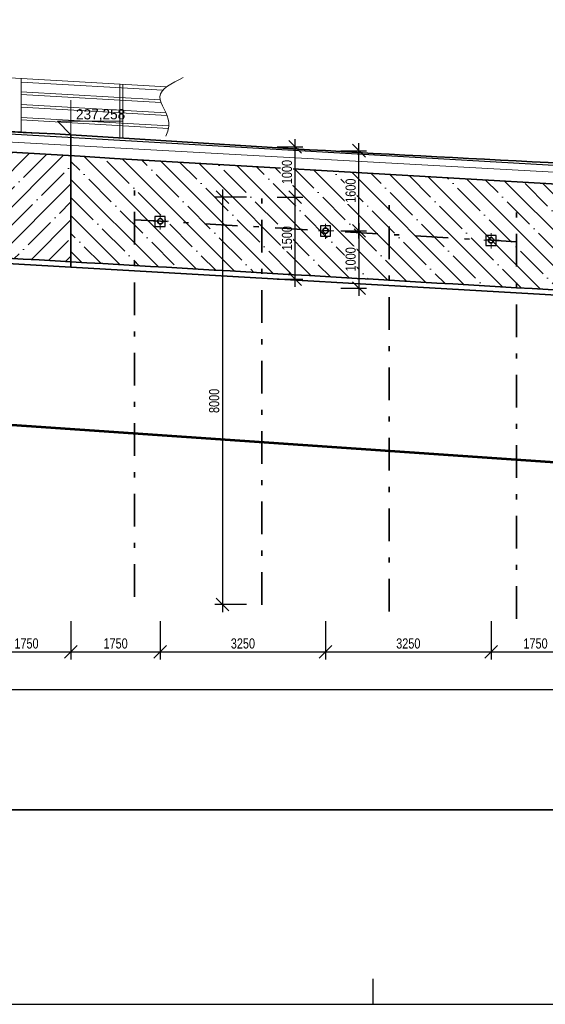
# Model space of a CAD drawing. Header units: metres. Extents: x -912764 to -454925, y -2226138 to -1112338.
# Tile 432 of 457: x -455058 to -455048, y -1112475 to -1112455. Entities that reach past the tile are written whole.
import ezdxf

# ---------------------------------------------------------------- set-up
doc = ezdxf.new("R2010")
doc.units = ezdxf.units.M
doc.linetypes.add('DGN Style 4', pattern=[1.282747, 0.641373, -0.320687, 0, -0.320687])
doc.layers.add('PDF4_OZ', color=140, linetype='Continuous', true_color=0x00bfff)
doc.layers.add('PDF4_Text', color=7, linetype='Continuous')
doc.layers.add('Vrstva 19', color=7, linetype='Continuous', lineweight=0)
doc.styles.add('Style-cs_Standard', font='cs_Standard.shx', dxfattribs={"width": 0.8})
doc.styles.add('Style-cs_Working', font='cs_Working.shx')
doc.dimstyles.new('AR_KÓTY', dxfattribs={"dimtxt": 2, "dimasz": 2.5, "dimexe": 1.5, "dimexo": 3, "dimgap": 0.63, "dimtad": 1, "dimdec": 0, "dimlfac": 1000, "dimrnd": 10, "dimtxsty": 'Style-cs_Standard', "dimblk": 'OBLIQUE', "dimcen": 1, "dimdle": 1.5, "dimclrd": 256, "dimclre": 256, "dimclrt": 7, "dimaunit": 2, "dimadec": 0, "dimazin": 0, "dimtfac": 1, "dimtdec": 0, "dimtix": 1, "dimtmove": 1, "dimatfit": 3, "dimfxl": 6, "dimtfill": 1, "dimarcsym": 0})

# ---------------------------------------------------------------- blocks, each defined once
blk = doc.blocks.new('_Oblique')
at = {"color": 0, "linetype": 'ByBlock', "lineweight": -2}
blk.add_line((-0.5, -0.5), (0.5, 0.5), dxfattribs=at)
blk = doc.blocks.new('*D532')
at = {"layer": 'Defpoints', "color": 0, "linetype": 'Continuous', "transparency": 16777216}
for p in [(-455053.298, -1112458.878), (-455052.641, -1112458.878), (-455053.298, -1112460.488)]:
    blk.add_point(p, dxfattribs=at)
at = {"layer": 'PDF4_OZ', "linetype": 'Continuous', "transparency": 16777216}
for p, q in [((-455052.998, -1112458.878), (-455052.491, -1112458.878)), ((-455052.641, -1112460.638), (-455052.641, -1112458.728)), ((-455052.998, -1112460.488), (-455052.491, -1112460.488))]:
    blk.add_line(p, q, dxfattribs=at)
at = {"layer": 'PDF4_OZ', "linetype": 'Continuous', "transparency": 16777216, "xscale": 0.25, "yscale": 0.25, "zscale": 0.25}
for p, rotation in [((-455052.641, -1112458.878), 90), ((-455052.641, -1112460.488), 270)]:
    blk.add_blockref('_Oblique', p, dxfattribs=dict(at, rotation=rotation))
at = {"layer": 'PDF4_OZ', "color": 7, "linetype": 'Continuous', "lineweight": 20, "transparency": 16777216, "insert": (-455052.804, -1112459.683), "char_height": 0.2, "attachment_point": 5, "rotation": 90, "style": 'Style-cs_Standard', "bg_fill": 3, "box_fill_scale": 1.1, "bg_fill_color": 256, "bg_fill_true_color": 13158600, "bg_fill_transparency": 0}
blk.add_mtext('1500', dxfattribs=at)
blk = doc.blocks.new('*D533')
at = {"layer": 'Defpoints', "color": 0, "linetype": 'Continuous', "transparency": 16777216}
for p in [(-455053.298, -1112457.89), (-455052.641, -1112457.89), (-455053.298, -1112458.878)]:
    blk.add_point(p, dxfattribs=at)
at = {"layer": 'PDF4_OZ', "linetype": 'Continuous', "transparency": 16777216}
for p, q in [((-455052.641, -1112459.028), (-455052.641, -1112457.74)), ((-455052.998, -1112457.89), (-455052.491, -1112457.89)), ((-455052.998, -1112458.878), (-455052.491, -1112458.878))]:
    blk.add_line(p, q, dxfattribs=at)
at = {"layer": 'PDF4_OZ', "linetype": 'Continuous', "transparency": 16777216, "xscale": 0.25, "yscale": 0.25, "zscale": 0.25}
for p, rotation in [((-455052.641, -1112457.89), 90), ((-455052.641, -1112458.878), 270)]:
    blk.add_blockref('_Oblique', p, dxfattribs=dict(at, rotation=rotation))
at = {"layer": 'PDF4_OZ', "color": 7, "linetype": 'Continuous', "lineweight": 20, "transparency": 16777216, "insert": (-455052.804, -1112458.384), "char_height": 0.2, "attachment_point": 5, "rotation": 90, "style": 'Style-cs_Standard', "bg_fill": 3, "box_fill_scale": 1.1, "bg_fill_color": 256, "bg_fill_true_color": 13158600, "bg_fill_transparency": 0}
blk.add_mtext('1000', dxfattribs=at)
blk = doc.blocks.new('*D534')
at = {"layer": 'Defpoints', "color": 0, "linetype": 'Continuous', "transparency": 16777216}
for p in [(-455052.047, -1112459.536), (-455052.047, -1112460.661), (-455051.39, -1112460.661)]:
    blk.add_point(p, dxfattribs=at)
at = {"layer": 'PDF4_OZ', "linetype": 'Continuous', "transparency": 16777216}
for p, q in [((-455051.39, -1112459.386), (-455051.39, -1112460.811)), ((-455051.747, -1112459.536), (-455051.24, -1112459.536)), ((-455051.747, -1112460.661), (-455051.24, -1112460.661))]:
    blk.add_line(p, q, dxfattribs=at)
at = {"layer": 'PDF4_OZ', "linetype": 'Continuous', "transparency": 16777216, "xscale": 0.25, "yscale": 0.25, "zscale": 0.25}
for p, rotation in [((-455051.39, -1112459.536), 90), ((-455051.39, -1112460.661), 270)]:
    blk.add_blockref('_Oblique', p, dxfattribs=dict(at, rotation=rotation))
at = {"layer": 'PDF4_OZ', "color": 7, "linetype": 'Continuous', "lineweight": 20, "transparency": 16777216, "insert": (-455051.553, -1112460.098), "char_height": 0.2, "attachment_point": 5, "rotation": 90, "style": 'Style-cs_Standard', "bg_fill": 3, "box_fill_scale": 1.1, "bg_fill_color": 256, "bg_fill_true_color": 13158600, "bg_fill_transparency": 0}
blk.add_mtext('1000', dxfattribs=at)
blk = doc.blocks.new('*D535')
at = {"layer": 'Defpoints', "color": 0, "linetype": 'Continuous', "transparency": 16777216}
for p in [(-455052.047, -1112457.964), (-455051.39, -1112457.964), (-455052.047, -1112459.536)]:
    blk.add_point(p, dxfattribs=at)
at = {"layer": 'PDF4_OZ', "linetype": 'Continuous', "transparency": 16777216}
for p, q in [((-455051.39, -1112459.686), (-455051.39, -1112457.814)), ((-455051.747, -1112457.964), (-455051.24, -1112457.964)), ((-455051.747, -1112459.536), (-455051.24, -1112459.536))]:
    blk.add_line(p, q, dxfattribs=at)
at = {"layer": 'PDF4_OZ', "linetype": 'Continuous', "transparency": 16777216, "xscale": 0.25, "yscale": 0.25, "zscale": 0.25}
for p, rotation in [((-455051.39, -1112457.964), 90), ((-455051.39, -1112459.536), 270)]:
    blk.add_blockref('_Oblique', p, dxfattribs=dict(at, rotation=rotation))
at = {"layer": 'PDF4_OZ', "color": 7, "linetype": 'Continuous', "lineweight": 20, "transparency": 16777216, "insert": (-455051.553, -1112458.75), "char_height": 0.2, "attachment_point": 5, "rotation": 90, "style": 'Style-cs_Standard', "bg_fill": 3, "box_fill_scale": 1.1, "bg_fill_color": 256, "bg_fill_true_color": 13158600, "bg_fill_transparency": 0}
blk.add_mtext('1600', dxfattribs=at)
blk = doc.blocks.new('*D536')
at = {"layer": 'Defpoints', "color": 0, "linetype": 'Continuous', "transparency": 16777216}
for p in [(-455053.298, -1112458.878), (-455054.071, -1112466.874), (-455053.298, -1112466.874)]:
    blk.add_point(p, dxfattribs=at)
at = {"layer": 'PDF4_OZ', "linetype": 'Continuous', "transparency": 16777216}
for p, q in [((-455053.598, -1112458.878), (-455054.221, -1112458.878)), ((-455054.071, -1112458.728), (-455054.071, -1112467.024)), ((-455053.598, -1112466.874), (-455054.221, -1112466.874))]:
    blk.add_line(p, q, dxfattribs=at)
at = {"layer": 'PDF4_OZ', "linetype": 'Continuous', "transparency": 16777216, "xscale": 0.25, "yscale": 0.25, "zscale": 0.25}
for p, rotation in [((-455054.071, -1112458.878), 90), ((-455054.071, -1112466.874), 270)]:
    blk.add_blockref('_Oblique', p, dxfattribs=dict(at, rotation=rotation))
at = {"layer": 'PDF4_OZ', "color": 7, "linetype": 'Continuous', "lineweight": 20, "transparency": 16777216, "insert": (-455054.234, -1112462.876), "char_height": 0.2, "attachment_point": 5, "rotation": 90, "style": 'Style-cs_Standard', "bg_fill": 3, "box_fill_scale": 1.1, "bg_fill_color": 256, "bg_fill_true_color": 13158600, "bg_fill_transparency": 0}
blk.add_mtext('8000', dxfattribs=at)
blk = doc.blocks.new('*D561')
at = {"layer": 'Defpoints', "color": 0, "linetype": 'Continuous', "transparency": 16777216}
for p in [(-455055.8, -1112450.876), (-455058.298, -1112458.603), (-455055.8, -1112458.725)]:
    blk.add_point(p, dxfattribs=at)
at = {"layer": 'PDF4_OZ', "linetype": 'Continuous', "transparency": 16777216}
for p, q in [((-455058.298, -1112452.076), (-455058.298, -1112450.726)), ((-455055.8, -1112452.076), (-455055.8, -1112450.726)), ((-455058.448, -1112450.876), (-455055.65, -1112450.876))]:
    blk.add_line(p, q, dxfattribs=at)
at = {"layer": 'PDF4_OZ', "linetype": 'Continuous', "transparency": 16777216, "xscale": 0.25, "yscale": 0.25, "zscale": 0.25, "rotation": 180}
blk.add_blockref('_Oblique', (-455058.298, -1112450.876), dxfattribs=at)
at = {"layer": 'PDF4_OZ', "linetype": 'Continuous', "transparency": 16777216, "xscale": 0.25, "yscale": 0.25, "zscale": 0.25}
blk.add_blockref('_Oblique', (-455055.8, -1112450.876), dxfattribs=at)
at = {"layer": 'PDF4_OZ', "color": 7, "linetype": 'Continuous', "lineweight": 20, "transparency": 16777216, "insert": (-455057.049, -1112450.713), "char_height": 0.2, "attachment_point": 5, "style": 'Style-cs_Standard', "bg_fill": 3, "box_fill_scale": 1.1, "bg_fill_color": 256, "bg_fill_true_color": 13158600, "bg_fill_transparency": 0}
blk.add_mtext('2500', dxfattribs=at)
blk = doc.blocks.new('*D562')
at = {"layer": 'Defpoints', "color": 0, "linetype": 'Continuous', "transparency": 16777216}
for p in [(-455053.298, -1112450.876), (-455055.8, -1112458.725), (-455053.298, -1112458.878)]:
    blk.add_point(p, dxfattribs=at)
at = {"layer": 'PDF4_OZ', "linetype": 'Continuous', "transparency": 16777216}
for p, q in [((-455055.8, -1112452.076), (-455055.8, -1112450.726)), ((-455053.298, -1112452.076), (-455053.298, -1112450.726)), ((-455055.95, -1112450.876), (-455053.148, -1112450.876))]:
    blk.add_line(p, q, dxfattribs=at)
at = {"layer": 'PDF4_OZ', "linetype": 'Continuous', "transparency": 16777216, "xscale": 0.25, "yscale": 0.25, "zscale": 0.25, "rotation": 180}
blk.add_blockref('_Oblique', (-455055.8, -1112450.876), dxfattribs=at)
at = {"layer": 'PDF4_OZ', "linetype": 'Continuous', "transparency": 16777216, "xscale": 0.25, "yscale": 0.25, "zscale": 0.25}
blk.add_blockref('_Oblique', (-455053.298, -1112450.876), dxfattribs=at)
at = {"layer": 'PDF4_OZ', "color": 7, "linetype": 'Continuous', "lineweight": 20, "transparency": 16777216, "insert": (-455054.549, -1112450.713), "char_height": 0.2, "attachment_point": 5, "style": 'Style-cs_Standard', "bg_fill": 3, "box_fill_scale": 1.1, "bg_fill_color": 256, "bg_fill_true_color": 13158600, "bg_fill_transparency": 0}
blk.add_mtext('2500', dxfattribs=at)
blk = doc.blocks.new('*D563')
at = {"layer": 'Defpoints', "color": 0, "linetype": 'Continuous', "transparency": 16777216}
for p in [(-455050.796, -1112450.876), (-455053.298, -1112458.878), (-455050.796, -1112459.026)]:
    blk.add_point(p, dxfattribs=at)
at = {"layer": 'PDF4_OZ', "linetype": 'Continuous', "transparency": 16777216}
for p, q in [((-455053.298, -1112452.076), (-455053.298, -1112450.726)), ((-455050.796, -1112452.076), (-455050.796, -1112450.726)), ((-455053.448, -1112450.876), (-455050.646, -1112450.876))]:
    blk.add_line(p, q, dxfattribs=at)
at = {"layer": 'PDF4_OZ', "linetype": 'Continuous', "transparency": 16777216, "xscale": 0.25, "yscale": 0.25, "zscale": 0.25, "rotation": 180}
blk.add_blockref('_Oblique', (-455053.298, -1112450.876), dxfattribs=at)
at = {"layer": 'PDF4_OZ', "linetype": 'Continuous', "transparency": 16777216, "xscale": 0.25, "yscale": 0.25, "zscale": 0.25}
blk.add_blockref('_Oblique', (-455050.796, -1112450.876), dxfattribs=at)
at = {"layer": 'PDF4_OZ', "color": 7, "linetype": 'Continuous', "lineweight": 20, "transparency": 16777216, "insert": (-455052.047, -1112450.713), "char_height": 0.2, "attachment_point": 5, "style": 'Style-cs_Standard', "bg_fill": 3, "box_fill_scale": 1.1, "bg_fill_color": 256, "bg_fill_true_color": 13158600, "bg_fill_transparency": 0}
blk.add_mtext('2500', dxfattribs=at)
blk = doc.blocks.new('*D564')
at = {"layer": 'Defpoints', "color": 0, "linetype": 'Continuous', "transparency": 16777216}
for p in [(-455048.298, -1112450.876), (-455050.796, -1112459.026), (-455048.298, -1112459.174)]:
    blk.add_point(p, dxfattribs=at)
at = {"layer": 'PDF4_OZ', "linetype": 'Continuous', "transparency": 16777216}
for p, q in [((-455050.796, -1112452.076), (-455050.796, -1112450.726)), ((-455048.298, -1112452.076), (-455048.298, -1112450.726)), ((-455050.946, -1112450.876), (-455048.148, -1112450.876))]:
    blk.add_line(p, q, dxfattribs=at)
at = {"layer": 'PDF4_OZ', "linetype": 'Continuous', "transparency": 16777216, "xscale": 0.25, "yscale": 0.25, "zscale": 0.25, "rotation": 180}
blk.add_blockref('_Oblique', (-455050.796, -1112450.876), dxfattribs=at)
at = {"layer": 'PDF4_OZ', "linetype": 'Continuous', "transparency": 16777216, "xscale": 0.25, "yscale": 0.25, "zscale": 0.25}
blk.add_blockref('_Oblique', (-455048.298, -1112450.876), dxfattribs=at)
at = {"layer": 'PDF4_OZ', "color": 7, "linetype": 'Continuous', "lineweight": 20, "transparency": 16777216, "insert": (-455049.547, -1112450.713), "char_height": 0.2, "attachment_point": 5, "style": 'Style-cs_Standard', "bg_fill": 3, "box_fill_scale": 1.1, "bg_fill_color": 256, "bg_fill_true_color": 13158600, "bg_fill_transparency": 0}
blk.add_mtext('2500', dxfattribs=at)
blk = doc.blocks.new('*D565')
at = {"layer": 'Defpoints', "color": 0, "linetype": 'Continuous', "transparency": 16777216}
for p in [(-455047.049, -1112450.876), (-455048.298, -1112459.174), (-455047.049, -1112459.174)]:
    blk.add_point(p, dxfattribs=at)
at = {"layer": 'PDF4_OZ', "linetype": 'Continuous', "transparency": 16777216}
for p, q in [((-455048.298, -1112452.076), (-455048.298, -1112450.726)), ((-455047.049, -1112452.076), (-455047.049, -1112450.726)), ((-455048.448, -1112450.876), (-455046.899, -1112450.876))]:
    blk.add_line(p, q, dxfattribs=at)
at = {"layer": 'PDF4_OZ', "linetype": 'Continuous', "transparency": 16777216, "xscale": 0.25, "yscale": 0.25, "zscale": 0.25, "rotation": 180}
blk.add_blockref('_Oblique', (-455048.298, -1112450.876), dxfattribs=at)
at = {"layer": 'PDF4_OZ', "linetype": 'Continuous', "transparency": 16777216, "xscale": 0.25, "yscale": 0.25, "zscale": 0.25}
blk.add_blockref('_Oblique', (-455047.049, -1112450.876), dxfattribs=at)
at = {"layer": 'PDF4_OZ', "color": 7, "linetype": 'Continuous', "lineweight": 20, "transparency": 16777216, "insert": (-455047.673, -1112450.713), "char_height": 0.2, "attachment_point": 5, "style": 'Style-cs_Standard', "bg_fill": 3, "box_fill_scale": 1.1, "bg_fill_color": 256, "bg_fill_true_color": 13158600, "bg_fill_transparency": 0}
blk.add_mtext('1250', dxfattribs=at)
blk = doc.blocks.new('*D594')
at = {"layer": 'Defpoints', "color": 0, "linetype": 'Continuous', "transparency": 16777216}
for p in [(-455057.049, -1112450.204), (-455067.048, -1112457.078), (-455057.049, -1112457.65)]:
    blk.add_point(p, dxfattribs=at)
at = {"layer": 'PDF4_OZ', "linetype": 'Continuous', "transparency": 16777216}
for p, q in [((-455067.198, -1112450.204), (-455056.899, -1112450.204)), ((-455067.048, -1112450.804), (-455067.048, -1112450.054)), ((-455057.049, -1112450.804), (-455057.049, -1112450.054))]:
    blk.add_line(p, q, dxfattribs=at)
at = {"layer": 'PDF4_OZ', "linetype": 'Continuous', "transparency": 16777216, "xscale": 0.25, "yscale": 0.25, "zscale": 0.25, "rotation": 180}
blk.add_blockref('_Oblique', (-455067.048, -1112450.204), dxfattribs=at)
at = {"layer": 'PDF4_OZ', "linetype": 'Continuous', "transparency": 16777216, "xscale": 0.25, "yscale": 0.25, "zscale": 0.25}
blk.add_blockref('_Oblique', (-455057.049, -1112450.204), dxfattribs=at)
at = {"layer": 'PDF4_OZ', "color": 7, "linetype": 'Continuous', "lineweight": 20, "transparency": 16777216, "insert": (-455062.049, -1112450.041), "char_height": 0.2, "attachment_point": 5, "style": 'Style-cs_Standard', "bg_fill": 3, "box_fill_scale": 1.1, "bg_fill_color": 256, "bg_fill_true_color": 13158600, "bg_fill_transparency": 0}
blk.add_mtext('10000', dxfattribs=at)
blk = doc.blocks.new('*D595')
at = {"layer": 'Defpoints', "color": 0, "linetype": 'Continuous', "transparency": 16777216}
for p in [(-455047.054, -1112450.204), (-455057.049, -1112457.65), (-455047.054, -1112458.221)]:
    blk.add_point(p, dxfattribs=at)
at = {"layer": 'PDF4_OZ', "linetype": 'Continuous', "transparency": 16777216}
for p, q in [((-455057.199, -1112450.204), (-455046.904, -1112450.204)), ((-455057.049, -1112450.804), (-455057.049, -1112450.054)), ((-455047.054, -1112450.804), (-455047.054, -1112450.054))]:
    blk.add_line(p, q, dxfattribs=at)
at = {"layer": 'PDF4_OZ', "linetype": 'Continuous', "transparency": 16777216, "xscale": 0.25, "yscale": 0.25, "zscale": 0.25, "rotation": 180}
blk.add_blockref('_Oblique', (-455057.049, -1112450.204), dxfattribs=at)
at = {"layer": 'PDF4_OZ', "linetype": 'Continuous', "transparency": 16777216, "xscale": 0.25, "yscale": 0.25, "zscale": 0.25}
blk.add_blockref('_Oblique', (-455047.054, -1112450.204), dxfattribs=at)
at = {"layer": 'PDF4_OZ', "color": 7, "linetype": 'Continuous', "lineweight": 20, "transparency": 16777216, "insert": (-455052.051, -1112450.041), "char_height": 0.2, "attachment_point": 5, "style": 'Style-cs_Standard', "bg_fill": 3, "box_fill_scale": 1.1, "bg_fill_color": 256, "bg_fill_true_color": 13158600, "bg_fill_transparency": 0}
blk.add_mtext('10000', dxfattribs=at)
blk = doc.blocks.new('*D627')
at = {"layer": 'Defpoints', "color": 0, "linetype": 'Continuous', "transparency": 16777216}
for p in [(-455058.795, -1112459.151), (-455057.049, -1112460.254), (-455057.049, -1112467.802)]:
    blk.add_point(p, dxfattribs=at)
at = {"layer": 'PDF4_OZ', "linetype": 'Continuous', "transparency": 16777216}
for p, q in [((-455058.795, -1112467.202), (-455058.795, -1112467.952)), ((-455057.049, -1112467.202), (-455057.049, -1112467.952)), ((-455058.945, -1112467.802), (-455056.899, -1112467.802))]:
    blk.add_line(p, q, dxfattribs=at)
at = {"layer": 'PDF4_OZ', "linetype": 'Continuous', "transparency": 16777216, "xscale": 0.25, "yscale": 0.25, "zscale": 0.25, "rotation": 180}
blk.add_blockref('_Oblique', (-455058.795, -1112467.802), dxfattribs=at)
at = {"layer": 'PDF4_OZ', "linetype": 'Continuous', "transparency": 16777216, "xscale": 0.25, "yscale": 0.25, "zscale": 0.25}
blk.add_blockref('_Oblique', (-455057.049, -1112467.802), dxfattribs=at)
at = {"layer": 'PDF4_OZ', "color": 7, "linetype": 'Continuous', "lineweight": 20, "transparency": 16777216, "insert": (-455057.922, -1112467.639), "char_height": 0.2, "attachment_point": 5, "style": 'Style-cs_Standard', "bg_fill": 3, "box_fill_scale": 1.1, "bg_fill_color": 256, "bg_fill_true_color": 13158600, "bg_fill_transparency": 0}
blk.add_mtext('1750', dxfattribs=at)
blk = doc.blocks.new('*D628')
at = {"layer": 'Defpoints', "color": 0, "linetype": 'Continuous', "transparency": 16777216}
for p in [(-455055.294, -1112459.35), (-455057.049, -1112460.254), (-455055.294, -1112467.802)]:
    blk.add_point(p, dxfattribs=at)
at = {"layer": 'PDF4_OZ', "linetype": 'Continuous', "transparency": 16777216}
for p, q in [((-455057.049, -1112467.202), (-455057.049, -1112467.952)), ((-455055.294, -1112467.202), (-455055.294, -1112467.952)), ((-455057.199, -1112467.802), (-455055.144, -1112467.802))]:
    blk.add_line(p, q, dxfattribs=at)
at = {"layer": 'PDF4_OZ', "linetype": 'Continuous', "transparency": 16777216, "xscale": 0.25, "yscale": 0.25, "zscale": 0.25, "rotation": 180}
blk.add_blockref('_Oblique', (-455057.049, -1112467.802), dxfattribs=at)
at = {"layer": 'PDF4_OZ', "linetype": 'Continuous', "transparency": 16777216, "xscale": 0.25, "yscale": 0.25, "zscale": 0.25}
blk.add_blockref('_Oblique', (-455055.294, -1112467.802), dxfattribs=at)
at = {"layer": 'PDF4_OZ', "color": 7, "linetype": 'Continuous', "lineweight": 20, "transparency": 16777216, "insert": (-455056.171, -1112467.639), "char_height": 0.2, "attachment_point": 5, "style": 'Style-cs_Standard', "bg_fill": 3, "box_fill_scale": 1.1, "bg_fill_color": 256, "bg_fill_true_color": 13158600, "bg_fill_transparency": 0}
blk.add_mtext('1750', dxfattribs=at)
blk = doc.blocks.new('*D629')
at = {"layer": 'Defpoints', "color": 0, "linetype": 'Continuous', "transparency": 16777216}
for p in [(-455055.294, -1112459.35), (-455052.047, -1112459.536), (-455052.047, -1112467.802)]:
    blk.add_point(p, dxfattribs=at)
at = {"layer": 'PDF4_OZ', "linetype": 'Continuous', "transparency": 16777216}
for p, q in [((-455055.294, -1112467.202), (-455055.294, -1112467.952)), ((-455052.047, -1112467.202), (-455052.047, -1112467.952)), ((-455055.444, -1112467.802), (-455051.897, -1112467.802))]:
    blk.add_line(p, q, dxfattribs=at)
at = {"layer": 'PDF4_OZ', "linetype": 'Continuous', "transparency": 16777216, "xscale": 0.25, "yscale": 0.25, "zscale": 0.25, "rotation": 180}
blk.add_blockref('_Oblique', (-455055.294, -1112467.802), dxfattribs=at)
at = {"layer": 'PDF4_OZ', "linetype": 'Continuous', "transparency": 16777216, "xscale": 0.25, "yscale": 0.25, "zscale": 0.25}
blk.add_blockref('_Oblique', (-455052.047, -1112467.802), dxfattribs=at)
at = {"layer": 'PDF4_OZ', "color": 7, "linetype": 'Continuous', "lineweight": 20, "transparency": 16777216, "insert": (-455053.67, -1112467.639), "char_height": 0.2, "attachment_point": 5, "style": 'Style-cs_Standard', "bg_fill": 3, "box_fill_scale": 1.1, "bg_fill_color": 256, "bg_fill_true_color": 13158600, "bg_fill_transparency": 0}
blk.add_mtext('3250', dxfattribs=at)
blk = doc.blocks.new('*D630')
at = {"layer": 'Defpoints', "color": 0, "linetype": 'Continuous', "transparency": 16777216}
for p in [(-455052.047, -1112459.536), (-455048.795, -1112459.722), (-455048.795, -1112467.802)]:
    blk.add_point(p, dxfattribs=at)
at = {"layer": 'PDF4_OZ', "linetype": 'Continuous', "transparency": 16777216}
for p, q in [((-455052.047, -1112467.202), (-455052.047, -1112467.952)), ((-455048.795, -1112467.202), (-455048.795, -1112467.952)), ((-455052.197, -1112467.802), (-455048.645, -1112467.802))]:
    blk.add_line(p, q, dxfattribs=at)
at = {"layer": 'PDF4_OZ', "linetype": 'Continuous', "transparency": 16777216, "xscale": 0.25, "yscale": 0.25, "zscale": 0.25, "rotation": 180}
blk.add_blockref('_Oblique', (-455052.047, -1112467.802), dxfattribs=at)
at = {"layer": 'PDF4_OZ', "linetype": 'Continuous', "transparency": 16777216, "xscale": 0.25, "yscale": 0.25, "zscale": 0.25}
blk.add_blockref('_Oblique', (-455048.795, -1112467.802), dxfattribs=at)
at = {"layer": 'PDF4_OZ', "color": 7, "linetype": 'Continuous', "lineweight": 20, "transparency": 16777216, "insert": (-455050.421, -1112467.639), "char_height": 0.2, "attachment_point": 5, "style": 'Style-cs_Standard', "bg_fill": 3, "box_fill_scale": 1.1, "bg_fill_color": 256, "bg_fill_true_color": 13158600, "bg_fill_transparency": 0}
blk.add_mtext('3250', dxfattribs=at)
blk = doc.blocks.new('*D631')
at = {"layer": 'Defpoints', "color": 0, "linetype": 'Continuous', "transparency": 16777216}
for p in [(-455048.795, -1112459.722), (-455047.049, -1112460.825), (-455047.049, -1112467.802)]:
    blk.add_point(p, dxfattribs=at)
at = {"layer": 'PDF4_OZ', "linetype": 'Continuous', "transparency": 16777216}
for p, q in [((-455048.795, -1112467.202), (-455048.795, -1112467.952)), ((-455047.049, -1112467.202), (-455047.049, -1112467.952)), ((-455048.945, -1112467.802), (-455046.899, -1112467.802))]:
    blk.add_line(p, q, dxfattribs=at)
at = {"layer": 'PDF4_OZ', "linetype": 'Continuous', "transparency": 16777216, "xscale": 0.25, "yscale": 0.25, "zscale": 0.25, "rotation": 180}
blk.add_blockref('_Oblique', (-455048.795, -1112467.802), dxfattribs=at)
at = {"layer": 'PDF4_OZ', "linetype": 'Continuous', "transparency": 16777216, "xscale": 0.25, "yscale": 0.25, "zscale": 0.25}
blk.add_blockref('_Oblique', (-455047.049, -1112467.802), dxfattribs=at)
at = {"layer": 'PDF4_OZ', "color": 7, "linetype": 'Continuous', "lineweight": 20, "transparency": 16777216, "insert": (-455047.922, -1112467.639), "char_height": 0.2, "attachment_point": 5, "style": 'Style-cs_Standard', "bg_fill": 3, "box_fill_scale": 1.1, "bg_fill_color": 256, "bg_fill_true_color": 13158600, "bg_fill_transparency": 0}
blk.add_mtext('1750', dxfattribs=at)
blk = doc.blocks.new('*D696')
at = {"layer": 'Defpoints', "color": 0, "linetype": 'Continuous', "transparency": 16777216}
for p in [(-455126.92, -1112455.69), (-454954.549, -1112465.893), (-454954.549, -1112468.543)]:
    blk.add_point(p, dxfattribs=at)
at = {"layer": 'PDF4_OZ', "linetype": 'Continuous', "transparency": 16777216}
for p, q in [((-455126.92, -1112463.543), (-455126.92, -1112468.693)), ((-454954.549, -1112466.193), (-454954.549, -1112468.693)), ((-455127.07, -1112468.543), (-454954.399, -1112468.543))]:
    blk.add_line(p, q, dxfattribs=at)
at = {"layer": 'PDF4_OZ', "linetype": 'Continuous', "transparency": 16777216, "xscale": 0.25, "yscale": 0.25, "zscale": 0.25, "rotation": 180}
blk.add_blockref('_Oblique', (-455126.92, -1112468.543), dxfattribs=at)
at = {"layer": 'PDF4_OZ', "linetype": 'Continuous', "transparency": 16777216, "xscale": 0.25, "yscale": 0.25, "zscale": 0.25}
blk.add_blockref('_Oblique', (-454954.549, -1112468.543), dxfattribs=at)
at = {"layer": 'PDF4_OZ', "color": 7, "linetype": 'Continuous', "lineweight": 20, "transparency": 16777216, "insert": (-455040.735, -1112468.38), "char_height": 0.2, "attachment_point": 5, "style": 'Style-cs_Standard', "bg_fill": 3, "box_fill_scale": 1.1, "bg_fill_color": 256, "bg_fill_true_color": 13158600, "bg_fill_transparency": 0}
blk.add_mtext('172500', dxfattribs=at)
blk = doc.blocks.new('*U493')
blk.add_line((840, 0), (840, 5))
blk.add_lwpolyline([(0, 0), (2100, 0), (2100, 297), (0, 297)], close=True)

msp = doc.modelspace()

# ---------------------------------------------------------------- hatches: boundary and pattern name
at = {"layer": 'PDF4_OZ', "linetype": 'Continuous', "lineweight": 18}
h = msp.add_hatch(dxfattribs=at)
h.set_pattern_fill('ANSI35', color=256, scale=2)
h.set_pattern_definition([(45, (10409.7312, -10606.3411), (-0.3535533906, 0.3535533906), []), (45, (10410.08474, -10606.3411), (-0.3535533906, 0.3535533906), [0.625, -0.125, 0, -0.125])])
h.paths.add_polyline_path([(-455067.0485, -1112457.4481), (-455057.0487, -1112458.0635), (-455057.0487, -1112460.1458), (-455067.0485, -1112459.5805)])
h = msp.add_hatch(dxfattribs=at)
h.set_pattern_fill('ANSI35', color=256, scale=2, angle=90)
h.set_pattern_definition([(135, (10426.4793, -10607.34883), (-0.3535533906, -0.3535533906), []), (135, (10426.4793, -10606.9953), (-0.3535533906, -0.3535533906), [0.625, -0.125, 0, -0.125])])
h.paths.add_polyline_path([(-455057.0487, -1112458.0635), (-455047.049, -1112458.6493), (-455047.049, -1112460.7278), (-455057.0487, -1112460.1458)])

# ---------------------------------------------------------------- linework, layer by layer
at = {"layer": 'PDF4_OZ', "color": 7, "linetype": 'Continuous', "lineweight": 25}
msp.add_lwpolyline([(-455131.1494, -1112452.883), (-455122.7881, -1112453.3868), (-455114.0753, -1112453.8948), (-455104.8334, -1112454.5129), (-455091.8066, -1112455.4655), (-455077.0229, -1112456.5535), (-455045.8551, -1112458.3443), (-455030.7073, -1112459.2546), (-455014.1539, -1112460.296), (-455003.1719, -1112460.9861), (-454982.7999, -1112461.9852), (-454961.9324, -1112463.0563), (-454950.4509, -1112463.5051)], dxfattribs=at)
at = {"layer": 'PDF4_OZ', "color": 6, "linetype": 'Continuous', "lineweight": 0}
msp.add_lwpolyline([(-455131.2426, -1112452.9169), (-455122.3393, -1112453.4969), (-455113.6435, -1112454.0345), (-455104.6894, -1112454.623), (-455091.2859, -1112455.6264), (-455077.2345, -1112456.634), (-455064.5845, -1112457.4468), (-455045.546, -1112458.4967), (-455030.9994, -1112459.3646), (-455013.6924, -1112460.495), (-455002.8544, -1112461.0962), (-454982.9057, -1112462.1038), (-454962.0679, -1112463.1156), (-454950.9208, -1112463.594)], dxfattribs=at)
at = {"layer": 'PDF4_OZ', "color": 1, "linetype": 'Continuous', "lineweight": 35}
for points in [[(-455017.0454, -1112460.0632, -0.0050891), (-455027.0452, -1112459.4366, -0.0048032), (-455037.0492, -1112458.8256, -0.0048028), (-455047.049, -1112458.2258, -0.0050891), (-455057.0487, -1112457.65, -0.0050891), (-455067.0485, -1112457.0785, -0.0050891), (-455077.0483, -1112456.5027, -0.0050891), (-455087.0438, -1112455.7661, -0.0050891), (-455097.0308, -1112455.0337, -0.0050891), (-455107.0137, -1112454.3182, -0.0050891), (-455113.762, -1112453.8821), (-455113.762, -1112456.4815), (-455107.0137, -1112456.9176), (-455097.0333, -1112457.6331, 0.0063258), (-455087.0438, -1112458.3655), (-455077.0483, -1112459.1021), (-455067.0485, -1112459.6779), (-455057.0487, -1112460.2537), (-455047.049, -1112460.8252), (-455037.0492, -1112461.425), (-455027.0452, -1112462.036)], [(-455113.762, -1112454.1827, 0.006368), (-455027.0452, -1112459.733), (-455017.0454, -1112460.3638), (-455007.0457, -1112460.9903), (-454997.0459, -1112461.5365), (-454987.0462, -1112462.0276), (-454977.0464, -1112462.5314), (-454967.0763, -1112463.0394), (-454954.549, -1112463.594)], [(-455113.762, -1112456.3842), (-455107.0137, -1112456.8202), (-455097.0308, -1112457.5357), (-455087.0438, -1112458.2681), (-455077.0483, -1112459.0048), (-455067.0485, -1112459.5805, -0.0008397), (-455047.049, -1112460.7278, -0.0008397), (-455037.0492, -1112461.3277, -0.0008397), (-455027.0452, -1112461.9344), (-455017.0454, -1112462.561), (-455007.0457, -1112463.1918), (-454997.0459, -1112463.7337), (-454987.0462, -1112464.2248), (-454977.0464, -1112464.7286), (-454967.0763, -1112465.2409), (-454954.549, -1112465.7955)]]:
    msp.add_lwpolyline(points, format="xyb", dxfattribs=at)
at = {"layer": 'PDF4_OZ', "linetype": 'Continuous', "lineweight": 18}
msp.add_lwpolyline([(-455056.0369, -1112457.3833), (-455057.3112, -1112457.3833), (-455057.0487, -1112457.65), (-455057.0487, -1112456.9726)], dxfattribs=at)
at = {"layer": 'PDF4_OZ', "color": 1, "linetype": 'Continuous', "lineweight": 35}
for points in [[(-455057.0487, -1112460.2537), (-455057.0487, -1112457.65)], [(-455134.8454, -1112470.9054), (-454950.7346, -1112470.9054)]]:
    msp.add_lwpolyline(points, dxfattribs=at)
at = {"layer": 'PDF4_OZ', "color": 4, "linetype": 'Continuous', "lineweight": 53}
msp.add_lwpolyline([(-455127.8261, -1112458.5602), (-455041.6342, -1112464.4831), (-454956.5558, -1112464.826), (-454950.8827, -1112464.4238)], dxfattribs=at)
at = {"layer": 'PDF4_OZ', "color": 1, "linetype": 'DGN Style 4', "lineweight": 35}
for points in [[(-455055.7998, -1112466.7226), (-455055.7998, -1112458.7254)], [(-455053.2978, -1112466.8778), (-455053.2978, -1112458.8778)], [(-455050.7957, -1112467.0105), (-455050.7957, -1112459.0259)], [(-455048.2979, -1112467.1545), (-455048.2979, -1112459.1741)]]:
    msp.add_lwpolyline(points, dxfattribs=at)
at = {"layer": 'PDF4_OZ', "color": 5, "linetype": 'Continuous', "lineweight": 25}
for points in [[(-455055.3976, -1112459.2546), (-455055.3976, -1112459.4535), (-455055.1986, -1112459.4535), (-455055.1986, -1112459.2546)], [(-455052.1462, -1112459.4408), (-455052.1462, -1112459.6398), (-455051.9472, -1112459.6398), (-455051.9472, -1112459.4408)], [(-455048.899, -1112459.6271), (-455048.899, -1112459.8261), (-455048.6958, -1112459.8261), (-455048.6958, -1112459.6271)]]:
    msp.add_lwpolyline(points, close=True, dxfattribs=at)
at = {"layer": 'PDF4_OZ', "linetype": 'DGN Style 4', "lineweight": 18, "ltscale": 0.1}
for points in [[(-455055.2939, -1112459.5107), (-455055.2939, -1112459.1932)], [(-455055.133, -1112459.3498), (-455055.4548, -1112459.3498)], [(-455052.0467, -1112459.697), (-455052.0467, -1112459.3794)], [(-455051.8859, -1112459.5361), (-455052.2076, -1112459.5361)], [(-455048.7953, -1112459.8832), (-455048.7953, -1112459.5657)], [(-455048.6344, -1112459.7224), (-455048.9562, -1112459.7224)]]:
    msp.add_lwpolyline(points, dxfattribs=at)
at = {"layer": 'PDF4_OZ', "color": 1, "linetype": 'Continuous', "lineweight": 35}
for centre in [(-455055.2939, -1112459.3498), (-455052.0467, -1112459.5361), (-455048.7953, -1112459.7224)]:
    msp.add_circle(centre, 0.0529, dxfattribs=at)

# ---------------------------------------------------------------- texts
at = {"layer": 'PDF4_Text', "linetype": 'Continuous', "lineweight": 0, "insert": (-455056.9487, -1112457.3875), "char_height": 0.2, "attachment_point": 7, "rotation": 0.06016, "style": 'Style-cs_Working'}
msp.add_mtext('237,258', dxfattribs=at)

# ---------------------------------------------------------------- next in the draw order: dimensions: what is measured, and where the dimension line sits
at = {"layer": 'PDF4_OZ', "color": 32, "linetype": 'Continuous', "lineweight": 20}
for base, p1, p2, override, picture, middle in [((-455055.7998, -1112450.8763), (-455058.2976, -1112458.6026), (-455055.7998, -1112458.7254), {"dimscale": 0, "dimexo": 25, "dimtxsty": 'Style-cs_Standard', "dimtix": 1, "dimtofl": 1, "dimtmove": 1, "dimatfit": 3, "dimfxl": 12, "dimfxlon": 1, "dimlwd": 65535, "dimlwe": 65535}, '*D561', (-455057.0487, -1112450.7133)), ((-455057.0487, -1112467.8018), (-455058.7951, -1112459.1508), (-455057.0487, -1112460.2537), {"dimscale": 0, "dimtxsty": 'Style-cs_Standard', "dimtix": 1, "dimtofl": 1, "dimtmove": 1, "dimatfit": 3, "dimfxl": 6, "dimfxlon": 1, "dimlwd": 65535, "dimlwe": 65535}, '*D627', (-455057.9219, -1112467.6388))]:
    dim = msp.add_linear_dim(base=base, p1=p1, p2=p2, dimstyle='AR_KÓTY', override=override, dxfattribs=at)
    dim.commit()
    dim.dimension.update_dxf_attribs({"geometry": picture, "text_midpoint": middle})
for base, p1, p2, text, picture, middle in [((-455052.6415, -1112458.8778), (-455053.2978, -1112460.4882), (-455053.2978, -1112458.8778), '1500', '*D532', (-455052.8045, -1112459.683)), ((-455051.3903, -1112460.6606), (-455052.0467, -1112459.5361), (-455052.0467, -1112460.6606), '1000', '*D534', (-455051.5533, -1112460.0983))]:
    dim = msp.add_linear_dim(base=base, p1=p1, p2=p2, angle=90, text=text, dimstyle='AR_KÓTY', override={"dimscale": 0, "dimtxsty": 'Style-cs_Standard', "dimtix": 1, "dimtofl": 1, "dimtmove": 1, "dimatfit": 3, "dimlwd": 65535, "dimlwe": 65535}, dxfattribs=at)
    dim.commit()
    dim.dimension.update_dxf_attribs({"geometry": picture, "text_midpoint": middle})

# ---------------------------------------------------------------- next in the draw order: dimensions: what is measured, and where the dimension line sits
for base, p1, p2, picture, middle in [((-455057.0487, -1112450.2045), (-455067.0485, -1112457.0785), (-455057.0487, -1112457.65), '*D594', (-455062.0486, -1112450.0415)), ((-455055.2939, -1112467.8018), (-455057.0487, -1112460.2537), (-455055.2939, -1112459.3498), '*D628', (-455056.1713, -1112467.6388))]:
    dim = msp.add_linear_dim(base=base, p1=p1, p2=p2, dimstyle='AR_KÓTY', override={"dimscale": 0, "dimtxsty": 'Style-cs_Standard', "dimtix": 1, "dimtofl": 1, "dimtmove": 1, "dimatfit": 3, "dimfxl": 6, "dimfxlon": 1, "dimlwd": 65535, "dimlwe": 65535}, dxfattribs=at)
    dim.commit()
    dim.dimension.update_dxf_attribs({"geometry": picture, "text_midpoint": middle})
for base, p1, p2, text, picture, middle in [((-455052.6415, -1112457.8899), (-455053.2978, -1112458.8778), (-455053.2978, -1112457.8899), '1000', '*D533', (-455052.8045, -1112458.3839)), ((-455051.3903, -1112457.9636), (-455052.0467, -1112459.5361), (-455052.0467, -1112457.9636), '1600', '*D535', (-455051.5533, -1112458.7498))]:
    dim = msp.add_linear_dim(base=base, p1=p1, p2=p2, angle=90, text=text, dimstyle='AR_KÓTY', override={"dimscale": 0, "dimtxsty": 'Style-cs_Standard', "dimtix": 1, "dimtofl": 1, "dimtmove": 1, "dimatfit": 3, "dimlwd": 65535, "dimlwe": 65535}, dxfattribs=at)
    dim.commit()
    dim.dimension.update_dxf_attribs({"geometry": picture, "text_midpoint": middle})

# ---------------------------------------------------------------- next in the draw order: dimensions: what is measured, and where the dimension line sits
dim = msp.add_linear_dim(base=(-455054.0713, -1112466.8742), p1=(-455053.2978, -1112458.8778), p2=(-455053.2978, -1112466.8742), angle=90, dimstyle='AR_KÓTY', override={"dimscale": 0, "dimtxsty": 'Style-cs_Standard', "dimtix": 1, "dimtofl": 1, "dimtmove": 1, "dimatfit": 3, "dimlwd": 65535, "dimlwe": 65535}, dxfattribs=at)
dim.commit()
dim.dimension.update_dxf_attribs({"geometry": '*D536', "text_midpoint": (-455054.2343, -1112462.876)})

# ---------------------------------------------------------------- next in the draw order: dimensions: what is measured, and where the dimension line sits
for base, p1, p2, override, picture, middle in [((-455053.2978, -1112450.8763), (-455055.7998, -1112458.7254), (-455053.2978, -1112458.8778), {"dimscale": 0, "dimexo": 25, "dimtxsty": 'Style-cs_Standard', "dimtix": 1, "dimtofl": 1, "dimtmove": 1, "dimatfit": 3, "dimfxl": 12, "dimfxlon": 1, "dimlwd": 65535, "dimlwe": 65535}, '*D562', (-455054.5488, -1112450.7133)), ((-455052.0467, -1112467.8018), (-455055.2939, -1112459.3498), (-455052.0467, -1112459.5361), {"dimscale": 0, "dimtxsty": 'Style-cs_Standard', "dimtix": 1, "dimtofl": 1, "dimtmove": 1, "dimatfit": 3, "dimfxl": 6, "dimfxlon": 1, "dimlwd": 65535, "dimlwe": 65535}, '*D629', (-455053.6703, -1112467.6388))]:
    dim = msp.add_linear_dim(base=base, p1=p1, p2=p2, dimstyle='AR_KÓTY', override=override, dxfattribs=at)
    dim.commit()
    dim.dimension.update_dxf_attribs({"geometry": picture, "text_midpoint": middle})

# ---------------------------------------------------------------- next in the draw order: dimensions: what is measured, and where the dimension line sits
for base, p1, p2, override, picture, middle in [((-455050.7957, -1112450.8763), (-455053.2978, -1112458.8778), (-455050.7957, -1112459.0259), {"dimscale": 0, "dimexo": 25, "dimtxsty": 'Style-cs_Standard', "dimtix": 1, "dimtofl": 1, "dimtmove": 1, "dimatfit": 3, "dimfxl": 12, "dimfxlon": 1, "dimlwd": 65535, "dimlwe": 65535}, '*D563', (-455052.0467, -1112450.7133)), ((-455048.7953, -1112467.8018), (-455052.0467, -1112459.5361), (-455048.7953, -1112459.7224), {"dimscale": 0, "dimtxsty": 'Style-cs_Standard', "dimtix": 1, "dimtofl": 1, "dimtmove": 1, "dimatfit": 3, "dimfxl": 6, "dimfxlon": 1, "dimlwd": 65535, "dimlwe": 65535}, '*D630', (-455050.421, -1112467.6388))]:
    dim = msp.add_linear_dim(base=base, p1=p1, p2=p2, dimstyle='AR_KÓTY', override=override, dxfattribs=at)
    dim.commit()
    dim.dimension.update_dxf_attribs({"geometry": picture, "text_midpoint": middle})

# ---------------------------------------------------------------- next in the draw order: dimensions: what is measured, and where the dimension line sits
for base, p1, p2, override, picture, middle in [((-455048.2979, -1112450.8763), (-455050.7957, -1112459.0259), (-455048.2979, -1112459.1741), {"dimscale": 0, "dimexo": 25, "dimtxsty": 'Style-cs_Standard', "dimtix": 1, "dimtofl": 1, "dimtmove": 1, "dimatfit": 3, "dimfxl": 12, "dimfxlon": 1, "dimlwd": 65535, "dimlwe": 65535}, '*D564', (-455049.5468, -1112450.7133)), ((-455047.049, -1112467.8018), (-455048.7953, -1112459.7224), (-455047.049, -1112460.8252), {"dimscale": 0, "dimtxsty": 'Style-cs_Standard', "dimtix": 1, "dimtofl": 1, "dimtmove": 1, "dimatfit": 3, "dimfxl": 6, "dimfxlon": 1, "dimlwd": 65535, "dimlwe": 65535}, '*D631', (-455047.9221, -1112467.6388))]:
    dim = msp.add_linear_dim(base=base, p1=p1, p2=p2, dimstyle='AR_KÓTY', override=override, dxfattribs=at)
    dim.commit()
    dim.dimension.update_dxf_attribs({"geometry": picture, "text_midpoint": middle})

# ---------------------------------------------------------------- next in the draw order: dimensions: what is measured, and where the dimension line sits
dim = msp.add_linear_dim(base=(-455047.049, -1112450.8763), p1=(-455048.2979, -1112459.1741), p2=(-455047.049, -1112459.1741), dimstyle='AR_KÓTY', override={"dimscale": 0, "dimexo": 25, "dimtxsty": 'Style-cs_Standard', "dimtix": 1, "dimtofl": 1, "dimtmove": 1, "dimatfit": 3, "dimfxl": 12, "dimfxlon": 1, "dimlwd": 65535, "dimlwe": 65535}, dxfattribs=at)
dim.commit()
dim.dimension.update_dxf_attribs({"geometry": '*D565', "text_midpoint": (-455047.6734, -1112450.7133)})

# ---------------------------------------------------------------- next in the draw order: dimensions: what is measured, and where the dimension line sits
dim = msp.add_linear_dim(base=(-455047.0535, -1112450.2045), p1=(-455057.0487, -1112457.65), p2=(-455047.0535, -1112458.2213), dimstyle='AR_KÓTY', override={"dimscale": 0, "dimtxsty": 'Style-cs_Standard', "dimtix": 1, "dimtofl": 1, "dimtmove": 1, "dimatfit": 3, "dimfxl": 6, "dimfxlon": 1, "dimlwd": 65535, "dimlwe": 65535}, dxfattribs=at)
dim.commit()
dim.dimension.update_dxf_attribs({"geometry": '*D595', "text_midpoint": (-455052.0511, -1112450.0415)})

# ---------------------------------------------------------------- next in the draw order: dimensions: what is measured, and where the dimension line sits
dim = msp.add_linear_dim(base=(-454954.549, -1112468.5431), p1=(-455126.9201, -1112455.6899), p2=(-454954.549, -1112465.8928), text='172500', dimstyle='AR_KÓTY', override={"dimscale": 0, "dimtxsty": 'Style-cs_Standard', "dimtix": 1, "dimtofl": 1, "dimtmove": 1, "dimatfit": 3, "dimfxl": 50, "dimfxlon": 1, "dimlwd": 65535, "dimlwe": 65535}, dxfattribs=at)
dim.commit()
dim.dimension.update_dxf_attribs({"geometry": '*D696', "text_midpoint": (-455040.7346, -1112468.3801)})

# ---------------------------------------------------------------- next in the draw order: linework, layer by layer
at = {"layer": 'PDF4_OZ', "color": 1, "linetype": 'DGN Style 4', "lineweight": 35}
msp.add_line((-455055.7998, -1112459.3208), (-455048.2979, -1112459.7511), dxfattribs=at)
at = {"layer": 'Vrstva 19', "color": 32, "linetype": 'Continuous', "lineweight": 0}
for p, q in [((-455067.764, -1112455.9907), (-455055.1714, -1112456.7131)), ((-455058.0252, -1112457.5933), (-455058.0252, -1112456.5494)), ((-455058.0252, -1112456.6195), (-455055.243, -1112456.7791)), ((-455056.0885, -1112457.7079), (-455056.0885, -1112456.6605)), ((-455056.0285, -1112457.7079), (-455056.0285, -1112456.6639)), ((-455058.0252, -1112456.8098), (-455055.2943, -1112456.9665)), ((-455058.0252, -1112456.8599), (-455055.2792, -1112457.0174)), ((-455067.0485, -1112457.0785), (-455057.0487, -1112457.65)), ((-455058.0252, -1112457.0602), (-455055.1826, -1112457.2233)), ((-455058.0252, -1112457.1103), (-455055.1599, -1112457.2747)), ((-455058.0252, -1112457.3107), (-455055.1244, -1112457.4771)), ((-455058.0252, -1112457.3607), (-455055.1328, -1112457.5267))]:
    msp.add_line(p, q, dxfattribs=at)
msp.add_spline([(-455054.8462, -1112456.5298), (-455055.3, -1112456.9071), (-455055.1233, -1112457.4129), (-455055.1836, -1112457.6819)], degree=3, dxfattribs=at)

# ---------------------------------------------------------------- next in the draw order: block references
at = {"xscale": 0.1000000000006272, "yscale": 0.1000000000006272, "zscale": 0.1000000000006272}
msp.add_blockref('*U493', (-455135.1122, -1112474.7213), dxfattribs=at)

doc.saveas('drawing.dxf')
